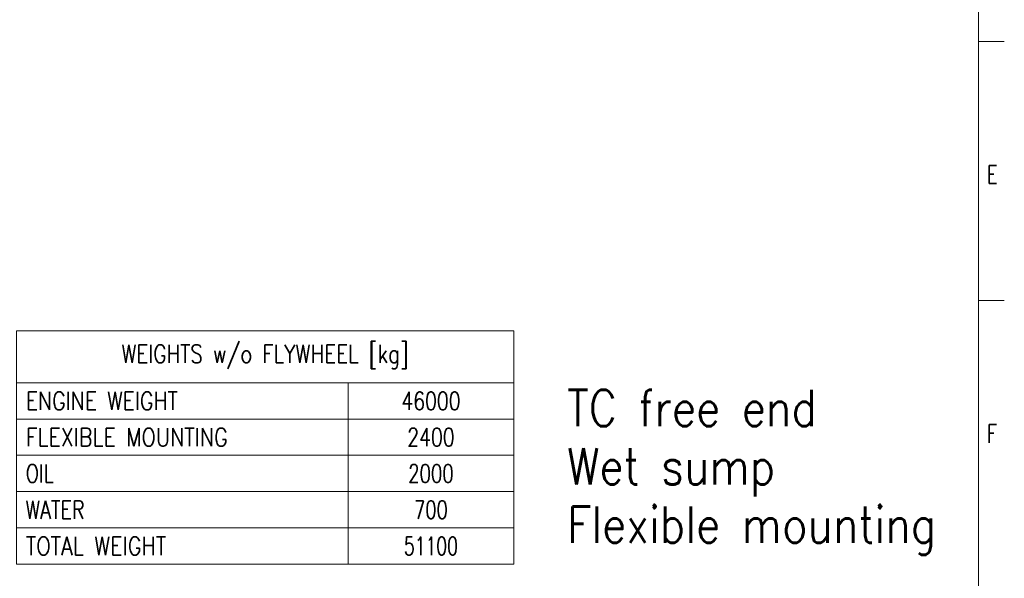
# Model space of a CAD drawing. Header units: inches. Extents: x 0 to 20790, y -12 to 14700.
# Tile 289 of 359: x 14140 to 20790, y 3725 to 7497. Entities that reach past the tile are written whole.
import ezdxf

# ---------------------------------------------------------------- set-up
doc = ezdxf.new("R2010")
doc.units = ezdxf.units.IN
doc.layers.add('210', color=7, linetype='Continuous', true_color=0xffffff)
doc.layers.add('254', color=7, linetype='Continuous', true_color=0xffffff)
doc.styles.add('latin_extended', font='simplex.shx')

# ---------------------------------------------------------------- blocks, each defined once
blk = doc.blocks.new('TabularNote1')
at = {"layer": '254', "color": 172, "linetype": 'Continuous', "lineweight": 18}
for p, q in [((0, 0), (64, 0)), ((0, 0), (0, -10)), ((64, 0), (96, 0)), ((96, 0), (96, -10)), ((0, -10), (64, -10)), ((0, -10), (0, -17)), ((64, -10), (96, -10)), ((64, -10), (64, -17)), ((96, -10), (96, -17)), ((0, -17), (64, -17)), ((0, -17), (0, -24)), ((64, -17), (96, -17)), ((64, -17), (64, -24)), ((96, -17), (96, -24)), ((0, -24), (64, -24)), ((0, -24), (0, -31)), ((64, -24), (96, -24)), ((64, -24), (64, -31)), ((96, -24), (96, -31)), ((0, -31), (64, -31)), ((0, -31), (0, -38)), ((64, -31), (96, -31)), ((64, -31), (64, -38)), ((96, -31), (96, -38)), ((0, -38), (64, -38)), ((0, -38), (0, -45)), ((64, -38), (96, -38)), ((64, -38), (64, -45)), ((96, -38), (96, -45)), ((0, -45), (64, -45)), ((64, -45), (96, -45))]:
    blk.add_line(p, q, dxfattribs=at)
at = {"layer": '254', "color": 2, "linetype": 'Continuous', "lineweight": 13, "char_height": 3.5, "line_spacing_factor": 0.963855, "style": 'latin_extended'}
for s, insert, attachment_point in [('\\W0.8055;WEIGHTS w/o FLYWHEEL [kg]', (48, -5), 5), ('\\W0.8258;ENGINE WEIGHT', (1.8175, -13.5), 4), ('\\W0.7610;46000', (80, -13.5), 5), ('\\W0.8324;FLEXIBLE MOUNTING', (1.8175, -20.5), 4), ('\\W0.7627;2400', (80, -20.5), 5), ('\\W0.7656;OIL', (1.8175, -27.5), 4), ('\\W0.7316;2000', (80, -27.5), 5), ('\\W0.7713;WATER', (1.8175, -34.5), 4), ('\\W0.7231;700', (80, -34.5), 5), ('\\W0.8408;TOTAL WEIGHT', (1.8175, -41.5), 4), ('\\W0.6944;51100', (80, -41.5), 5)]:
    blk.add_mtext(s, dxfattribs=dict(at, insert=insert, attachment_point=attachment_point))

msp = doc.modelspace()

# ---------------------------------------------------------------- linework, layer by layer
at = {"layer": '210', "color": 7, "linetype": 'Continuous', "lineweight": 18}
for p, q in [((20615, 175), (20615, 14525)), ((20790, 7350), (20615, 7350)), ((20790, 5600), (20615, 5600))]:
    msp.add_line(p, q, dxfattribs=at)

# ---------------------------------------------------------------- block references
at = {"layer": '254', "color": 172, "linetype": 'Continuous', "lineweight": 18, "xscale": 35, "yscale": 35, "zscale": 35}
msp.add_blockref('TabularNote1', (14117.62, 5395.377), dxfattribs=at)

# ---------------------------------------------------------------- texts
at = {"layer": '210', "color": 211, "linetype": 'Continuous', "lineweight": 18, "char_height": 122.5, "attachment_point": 7, "line_spacing_factor": 0.963855, "style": 'latin_extended'}
for s, insert in [('\\W0.7067;E', (20673.721, 6390.689)), ('\\W0.7067;F', (20673.721, 4640.689))]:
    msp.add_mtext(s, dxfattribs=dict(at, insert=insert))
at = {"layer": '254', "color": 2, "linetype": 'Continuous', "lineweight": 13, "insert": (17838.118, 3883.311), "char_height": 245, "attachment_point": 7, "line_spacing_factor": 0.963855, "style": 'latin_extended'}
msp.add_mtext('\\W0.8633;TC free end\\PWet sump\\PFlexible mounting', dxfattribs=at)

doc.saveas('drawing.dxf')
